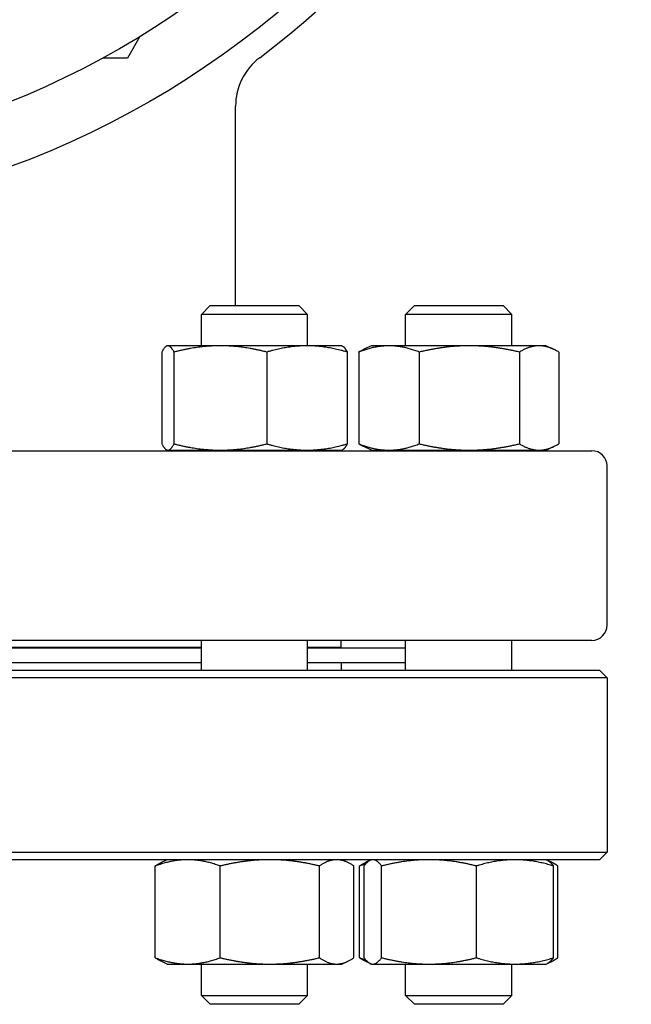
# Model space of a CAD drawing. Header units: inches. Extents: x 18 to 846, y -44 to 561.
# Tile 578 of 637: x 438 to 443, y 451 to 459. Entities that reach past the tile are written whole.
import ezdxf

# ---------------------------------------------------------------- set-up
doc = ezdxf.new("R2010")
doc.units = ezdxf.units.IN
doc.header["$LTSCALE"] = 24
doc.header["$MEASUREMENT"] = 0
doc.layers.add('Visible (ANSI)', color=7, linetype='Continuous', lineweight=30)

msp = doc.modelspace()

# ---------------------------------------------------------------- linework, layer by layer
at = {"layer": 'Visible (ANSI)'}
for p, q in [((438.83067, 459.11499), (438.72843, 458.9379)), ((438.72843, 458.9379), (438.52395, 458.9379)), ((439.61843, 456.90168), (439.61843, 458.54173)), ((439.41004, 456.90168), (439.33712, 456.82877)), ((439.41004, 456.90168), (440.13921, 456.90168)), ((440.13921, 456.90168), (440.21212, 456.82877)), ((441.09236, 456.90168), (441.01945, 456.82877)), ((441.09236, 456.90168), (441.82153, 456.90168)), ((441.82153, 456.90168), (441.89445, 456.82877)), ((440.21212, 456.82877), (439.33712, 456.82877)), ((439.33712, 456.57068), (439.33712, 456.82877)), ((440.21212, 456.57068), (440.21212, 456.82877)), ((441.89445, 456.82877), (441.01945, 456.82877)), ((441.01945, 456.57068), (441.01945, 456.82877)), ((441.89445, 456.57068), (441.89445, 456.82877)), ((439.05562, 456.57068), (439.05029, 456.5682)), ((439.06092, 456.57068), (439.05562, 456.57068)), ((439.4932, 456.57068), (439.06092, 456.57068)), ((440.2069, 456.57068), (439.4932, 456.57068)), ((440.49362, 456.57068), (440.2069, 456.57068)), ((440.49362, 456.57068), (440.49896, 456.5682)), ((440.73795, 456.57068), (440.67561, 456.54161)), ((440.88241, 456.57068), (440.73795, 456.57068)), ((441.54404, 456.57068), (440.88241, 456.57068)), ((442.11858, 456.57068), (441.54404, 456.57068)), ((442.17595, 456.57068), (442.11858, 456.57068)), ((442.17595, 456.57068), (442.23829, 456.54161)), ((439.01063, 456.51882), (439.01063, 455.76355)), ((439.1112, 456.51882), (439.1112, 455.76355)), ((439.87519, 456.51882), (439.87519, 455.76355)), ((440.53861, 456.51882), (440.53861, 455.76355)), ((440.63283, 456.51882), (440.63283, 455.76355)), ((441.13198, 456.51882), (441.13198, 455.76355)), ((441.9561, 456.51882), (441.9561, 455.76355)), ((442.28106, 456.51882), (442.28106, 455.76355)), ((427.80343, 455.70668), (442.55343, 455.70668)), ((439.05562, 455.71168), (439.05029, 455.71417)), ((439.05562, 455.71168), (439.06092, 455.71168)), ((439.06092, 455.71168), (439.4932, 455.71168)), ((439.33712, 455.70668), (439.33712, 455.71168)), ((439.4932, 455.71168), (440.2069, 455.71168)), ((440.2069, 455.71168), (440.49362, 455.71168)), ((440.21212, 455.70668), (440.21212, 455.71168)), ((440.49362, 455.71168), (440.49896, 455.71417)), ((440.73795, 455.71168), (440.67561, 455.74075)), ((440.73795, 455.71168), (440.88241, 455.71168)), ((440.88241, 455.71168), (441.54404, 455.71168)), ((441.01945, 455.70668), (441.01945, 455.71168)), ((441.54404, 455.71168), (442.11858, 455.71168)), ((441.89445, 455.70668), (441.89445, 455.71168)), ((442.11858, 455.71168), (442.17595, 455.71168)), ((442.17595, 455.71168), (442.23829, 455.74075)), ((442.67843, 454.27168), (442.67843, 455.58168)), ((442.55343, 454.14668), (427.80343, 454.14668)), ((439.33712, 453.90168), (439.33712, 454.14668)), ((440.21212, 453.90168), (440.21212, 454.14668)), ((440.48843, 454.08668), (440.48843, 454.14668)), ((441.01945, 453.90168), (441.01945, 454.14668)), ((441.89445, 453.90168), (441.89445, 454.14668)), ((439.33712, 454.08668), (437.29825, 454.08668)), ((439.33712, 454.08168), (437.29825, 454.08168)), ((440.48843, 454.08668), (440.21212, 454.08668)), ((441.01945, 454.08168), (440.21212, 454.08168)), ((440.36843, 454.08168), (440.36843, 454.08668)), ((427.74093, 453.90168), (442.61593, 453.90168)), ((439.33712, 453.96168), (437.29825, 453.96168)), ((441.01945, 453.96168), (440.21212, 453.96168)), ((440.48843, 453.96168), (440.48843, 453.90168)), ((442.61593, 453.90168), (442.67843, 453.83918)), ((442.67843, 453.83918), (427.67843, 453.83918)), ((442.67843, 453.83918), (442.67843, 452.40418)), ((427.67843, 452.40418), (442.67843, 452.40418)), ((442.61593, 452.34168), (442.67843, 452.40418)), ((442.61593, 452.34168), (427.74093, 452.34168)), ((438.95719, 451.53455), (438.95719, 452.28982)), ((439.05562, 452.34168), (439.00984, 452.32033)), ((439.49167, 451.53455), (439.49167, 452.28982)), ((440.3091, 451.53455), (440.3091, 452.28982)), ((440.49362, 452.34168), (440.53941, 452.32033)), ((440.59205, 451.53455), (440.59205, 452.28982)), ((440.63952, 451.53455), (440.63952, 452.28982)), ((440.67642, 451.53455), (440.67642, 452.28982)), ((440.72669, 452.33643), (440.69216, 452.32033)), ((440.73795, 452.34168), (440.72669, 452.33643)), ((440.82164, 451.53455), (440.82164, 452.28982)), ((441.60217, 451.53455), (441.60217, 452.28982)), ((442.17595, 452.34168), (442.1872, 452.33643)), ((442.1872, 452.33643), (442.22173, 452.32033)), ((442.23747, 451.53455), (442.23747, 452.28982)), ((442.27438, 451.53455), (442.27438, 452.28982)), ((439.05562, 451.48268), (439.00984, 451.50403)), ((439.05562, 451.48268), (439.22443, 451.48268)), ((439.22443, 451.48268), (439.90039, 451.48268)), ((439.33712, 451.2246), (439.33712, 451.48268)), ((439.90039, 451.48268), (440.45058, 451.48268)), ((440.21212, 451.2246), (440.21212, 451.48268)), ((440.45058, 451.48268), (440.49362, 451.48268)), ((440.49362, 451.48268), (440.53941, 451.50403)), ((440.72669, 451.48793), (440.69216, 451.50403)), ((440.73795, 451.48268), (440.72669, 451.48793)), ((440.73795, 451.48268), (440.74903, 451.48268)), ((440.74903, 451.48268), (441.2119, 451.48268)), ((441.01945, 451.2246), (441.01945, 451.48268)), ((441.2119, 451.48268), (441.91982, 451.48268)), ((441.89445, 451.2246), (441.89445, 451.48268)), ((441.91982, 451.48268), (442.17595, 451.48268)), ((442.17595, 451.48268), (442.1872, 451.48793)), ((442.1872, 451.48793), (442.22173, 451.50403)), ((439.33712, 451.2246), (440.21212, 451.2246)), ((439.41004, 451.15168), (439.33712, 451.2246)), ((440.13921, 451.15168), (440.21212, 451.2246)), ((441.01945, 451.2246), (441.89445, 451.2246)), ((441.09236, 451.15168), (441.01945, 451.2246)), ((441.82153, 451.15168), (441.89445, 451.2246)), ((440.13921, 451.15168), (439.41004, 451.15168)), ((441.82153, 451.15168), (441.09236, 451.15168))]:
    msp.add_line(p, q, dxfattribs=at)
for radius in [7.5, 7]:
    msp.add_circle((435.17843, 465.08668), radius, dxfattribs=at)
for centre, radius, start, end in [((435.17843, 465.08668), 7.7, 307.04478, 232.95522), ((440.11843, 458.54173), 0.5, 127.04478, 180), ((442.55343, 455.58168), 0.125, 0, 90), ((442.55343, 454.27168), 0.125, 270, 0), ((440.56817, 451.96668), 0.375, 90, 99.684496)]:
    msp.add_arc(centre, radius, start, end, dxfattribs=at)
for points, weights in [([(439.06092, 456.57068), (439.03758, 456.57068), (439.01063, 456.51882)], [1, 1.0379548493, 1]), ([(439.1112, 456.51882), (439.08425, 456.57068), (439.06092, 456.57068)], [1, 1.0379548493, 1]), ([(439.4932, 456.57068), (439.31591, 456.57068), (439.1112, 456.51882)], [1, 1.0379548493, 1]), ([(439.87519, 456.51882), (439.67048, 456.57068), (439.4932, 456.57068)], [1, 1.0379548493, 1]), ([(440.2069, 456.57068), (440.05295, 456.57068), (439.87519, 456.51882)], [1, 1.0379548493, 1]), ([(440.53861, 456.51882), (440.36085, 456.57068), (440.2069, 456.57068)], [1, 1.0379548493, 1]), ([(440.49896, 456.5682), (440.51743, 456.55958), (440.53861, 456.51882)], [1.01304319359, 1.02958951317, 1]), ([(440.88241, 456.57068), (440.76658, 456.57068), (440.63283, 456.51882)], [1, 1.0379548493, 1]), ([(441.13198, 456.51882), (440.99823, 456.57068), (440.88241, 456.57068)], [1, 1.0379548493, 1]), ([(441.54404, 456.57068), (441.3528, 456.57068), (441.13198, 456.51882)], [1, 1.0379548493, 1]), ([(441.9561, 456.51882), (441.73528, 456.57068), (441.54404, 456.57068)], [1, 1.0379548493, 1]), ([(442.11858, 456.57068), (442.04317, 456.57068), (441.9561, 456.51882)], [1, 1.0379548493, 1]), ([(442.28106, 456.51882), (442.19399, 456.57068), (442.11858, 456.57068)], [1, 1.0379548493, 1]), ([(440.63283, 456.51882), (440.65487, 456.53194), (440.67561, 456.54161)], [1, 1.00934096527, 1.01408417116]), ([(439.01063, 455.76355), (439.03758, 455.71168), (439.06092, 455.71168)], [1, 1.0379548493, 1]), ([(439.06092, 455.71168), (439.08425, 455.71168), (439.1112, 455.76355)], [1, 1.0379548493, 1]), ([(439.1112, 455.76355), (439.31591, 455.71168), (439.4932, 455.71168)], [1, 1.0379548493, 1]), ([(439.4932, 455.71168), (439.67048, 455.71168), (439.87519, 455.76355)], [1, 1.0379548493, 1]), ([(439.87519, 455.76355), (440.05295, 455.71168), (440.2069, 455.71168)], [1, 1.0379548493, 1]), ([(440.2069, 455.71168), (440.36085, 455.71168), (440.53861, 455.76355)], [1, 1.0379548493, 1]), ([(440.53861, 455.76355), (440.51743, 455.72279), (440.49896, 455.71417)], [1, 1.02958951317, 1.01304319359]), ([(440.63283, 455.76355), (440.76658, 455.71168), (440.88241, 455.71168)], [1, 1.0379548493, 1]), ([(440.67561, 455.74075), (440.65487, 455.75042), (440.63283, 455.76355)], [1.01408417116, 1.00934096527, 1]), ([(440.88241, 455.71168), (440.99823, 455.71168), (441.13198, 455.76355)], [1, 1.0379548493, 1]), ([(441.13198, 455.76355), (441.3528, 455.71168), (441.54404, 455.71168)], [1, 1.0379548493, 1]), ([(441.54404, 455.71168), (441.73528, 455.71168), (441.9561, 455.76355)], [1, 1.0379548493, 1]), ([(441.9561, 455.76355), (442.04317, 455.71168), (442.11858, 455.71168)], [1, 1.0379548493, 1]), ([(442.11858, 455.71168), (442.19399, 455.71168), (442.28106, 455.76355)], [1, 1.0379548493, 1]), ([(439.22443, 452.34168), (439.10041, 452.34168), (438.95719, 452.28982)], [1, 1.0379548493, 1]), ([(438.95719, 452.28982), (438.98459, 452.30856), (439.00984, 452.32033)], [1, 1.01339325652, 1.01733426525]), ([(439.49167, 452.28982), (439.34846, 452.34168), (439.22443, 452.34168)], [1, 1.0379548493, 1]), ([(439.90039, 452.34168), (439.7107, 452.34168), (439.49167, 452.28982)], [1, 1.0379548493, 1]), ([(440.3091, 452.28982), (440.09007, 452.34168), (439.90039, 452.34168)], [1, 1.0379548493, 1]), ([(440.45058, 452.34168), (440.38492, 452.34168), (440.3091, 452.28982)], [1, 1.0379548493, 1]), ([(440.59205, 452.28982), (440.51624, 452.34168), (440.45058, 452.34168)], [1, 1.0379548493, 1]), ([(440.63952, 452.28982), (440.66692, 452.30856), (440.69216, 452.32033)], [1, 1.01339325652, 1.01733426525]), ([(440.69019, 452.3068), (440.66542, 452.2992), (440.63952, 452.28982)], [1.01098059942, 1.00665836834, 1]), ([(440.74903, 452.34168), (440.71533, 452.34168), (440.67642, 452.28982)], [1, 1.0379548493, 1]), ([(440.82164, 452.28982), (440.78273, 452.34168), (440.74903, 452.34168)], [1, 1.0379548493, 1]), ([(441.2119, 452.34168), (441.03078, 452.34168), (440.82164, 452.28982)], [1, 1.0379548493, 1]), ([(441.60217, 452.28982), (441.39303, 452.34168), (441.2119, 452.34168)], [1, 1.0379548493, 1]), ([(441.91982, 452.34168), (441.7724, 452.34168), (441.60217, 452.28982)], [1, 1.0379548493, 1]), ([(442.23747, 452.28982), (442.06724, 452.34168), (441.91982, 452.34168)], [1, 1.0379548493, 1]), ([(442.1872, 452.33643), (442.21073, 452.32546), (442.23747, 452.28982)], [1.01653872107, 1.02578038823, 1]), ([(442.27438, 452.28982), (442.2344, 452.31716), (442.19856, 452.32986)], [1, 1.01965956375, 1.01895290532]), ([(439.00984, 451.50403), (438.98459, 451.5158), (438.95719, 451.53455)], [1.01733426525, 1.01339325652, 1]), ([(438.95719, 451.53455), (439.10041, 451.48268), (439.22443, 451.48268)], [1, 1.0379548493, 1]), ([(439.22443, 451.48268), (439.34846, 451.48268), (439.49167, 451.53455)], [1, 1.0379548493, 1]), ([(439.49167, 451.53455), (439.7107, 451.48268), (439.90039, 451.48268)], [1, 1.0379548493, 1]), ([(439.90039, 451.48268), (440.09007, 451.48268), (440.3091, 451.53455)], [1, 1.0379548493, 1]), ([(440.3091, 451.53455), (440.38492, 451.48268), (440.45058, 451.48268)], [1, 1.0379548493, 1]), ([(440.45058, 451.48268), (440.51624, 451.48268), (440.59205, 451.53455)], [1, 1.0379548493, 1]), ([(440.69216, 451.50403), (440.66692, 451.5158), (440.63952, 451.53455)], [1.01733426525, 1.01339325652, 1]), ([(440.63952, 451.53455), (440.66542, 451.52517), (440.69019, 451.51757)], [1, 1.00665836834, 1.01098059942]), ([(440.67642, 451.53455), (440.71533, 451.48268), (440.74903, 451.48268)], [1, 1.0379548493, 1]), ([(440.74903, 451.48268), (440.78273, 451.48268), (440.82164, 451.53455)], [1, 1.0379548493, 1]), ([(440.82164, 451.53455), (441.03078, 451.48268), (441.2119, 451.48268)], [1, 1.0379548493, 1]), ([(441.2119, 451.48268), (441.39303, 451.48268), (441.60217, 451.53455)], [1, 1.0379548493, 1]), ([(441.60217, 451.53455), (441.7724, 451.48268), (441.91982, 451.48268)], [1, 1.0379548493, 1]), ([(441.91982, 451.48268), (442.06724, 451.48268), (442.23747, 451.53455)], [1, 1.0379548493, 1]), ([(442.23747, 451.53455), (442.21073, 451.4989), (442.1872, 451.48793)], [1, 1.02578038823, 1.01653872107]), ([(442.19856, 451.49451), (442.2344, 451.5072), (442.27438, 451.53455)], [1.01895290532, 1.01965956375, 1])]:
    msp.add_rational_spline(points, weights, degree=2, dxfattribs=at)

doc.saveas('drawing.dxf')
